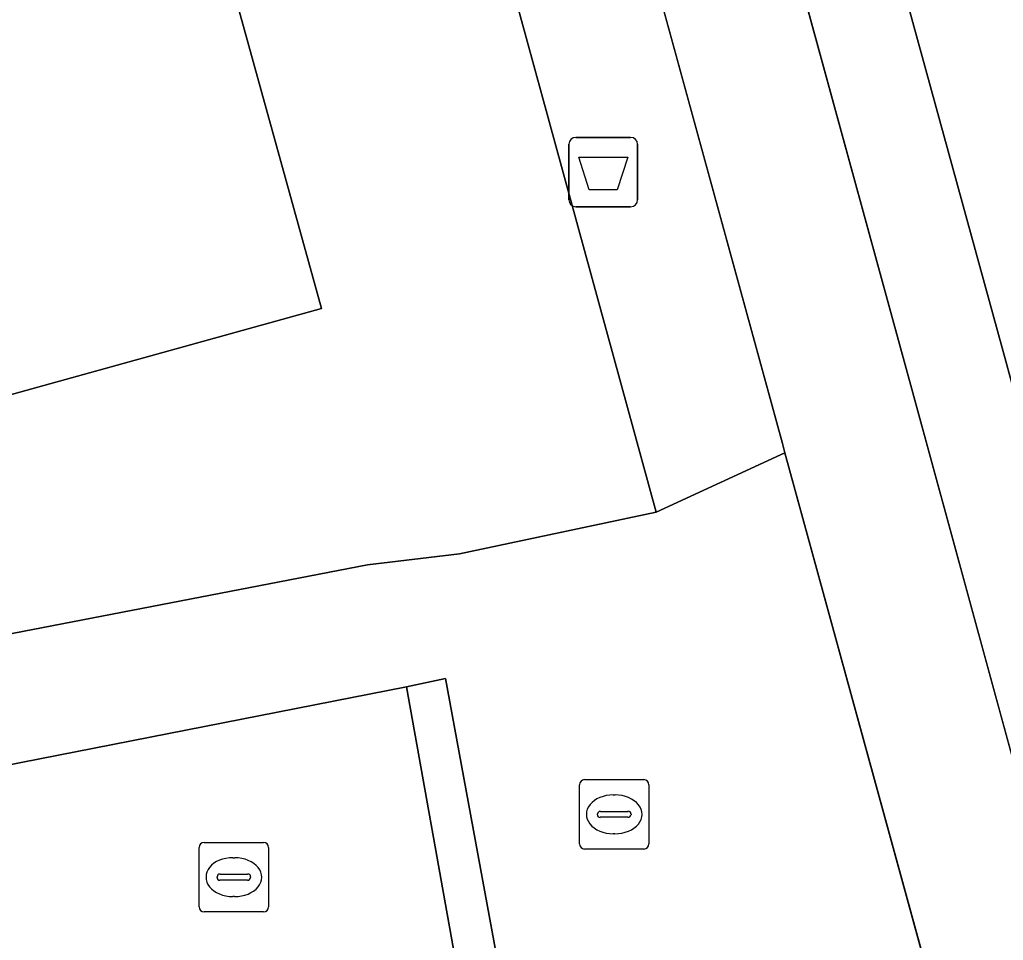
# Model space of a CAD drawing. Extents: x 162250 to 162661, y 380743 to 381606.
# Drawn here: x 162536.12 to 162550.29, y 381146.51 to 381159.77 of the extents above; entities that cross this region are included whole.
import ezdxf

# ---------------------------------------------------------------- set-up
doc = ezdxf.new("R2010")
doc.units = 0
for name, color, linetype in [('IMGEO_Afvalbak', 7, 'Continuous'), ('IMGEO_Berm_open', 7, 'Continuous'), ('IMGEO_Erf', 7, 'Continuous'), ('IMGEO_Fietspad_gesloten', 7, 'Continuous'), ('IMGEO_Kolk', 7, 'Continuous'), ('IMGEO_Pand', 7, 'Continuous'), ('IMGEO_Rijbaan_regionaal_gesloten', 7, 'Continuous'), ('IMGEO_Rioolput', 7, 'Continuous'), ('IMGEO_Voetpad_open', 7, 'Continuous'), ('IMGEO_Woonerf_open', 7, 'Continuous')]:
    doc.layers.add(name, color=color, linetype=linetype)

msp = doc.modelspace()

# ---------------------------------------------------------------- linework, layer by layer
at = {"layer": 'IMGEO_Afvalbak'}
for p, q in [((162544.13, 381158.075), (162544.92, 381158.075)), ((162544.92, 381158.075), (162544.13, 381158.075)), ((162544.03, 381157.175), (162544.03, 381157.975)), ((162544.03, 381157.975), (162544.03, 381157.175)), ((162545.02, 381157.975), (162545.02, 381157.175)), ((162545.02, 381157.175), (162545.02, 381157.975)), ((162544.92, 381157.075), (162544.13, 381157.075)), ((162544.13, 381157.075), (162544.92, 381157.075))]:
    msp.add_line(p, q, dxfattribs=at)
msp.add_lwpolyline([(162544.173, 381157.789), (162544.877, 381157.789), (162544.728, 381157.319), (162544.322, 381157.319), (162544.173, 381157.789)], dxfattribs=at)
for centre, start, end in [((162544.13, 381157.975), 90, 180), ((162544.13, 381157.975), 90, 180), ((162544.92, 381157.975), 0, 90), ((162544.92, 381157.975), 360, 90), ((162544.13, 381157.175), 180, 270), ((162544.13, 381157.175), 180, 270), ((162544.92, 381157.175), 270, 0), ((162544.92, 381157.175), 270, 0)]:
    msp.add_arc(centre, 0.1, start, end, dxfattribs=at)
at = {"layer": 'IMGEO_Berm_open'}
msp.add_lwpolyline([(162553.008, 381145.025), (162552.925, 381145.33), (162550.374, 381154.672), (162550.34, 381154.796), (162542.98, 381181.61), (162542.491, 381181.463), (162541.461, 381185.086), (162541.982, 381185.24), (162537.767, 381200.743), (162536.398, 381200.372), (162539.144, 381190.342), (162540.943, 381183.77), (162548.984, 381154.395), (162551.592, 381144.84), (162551.645, 381144.647), (162554.806, 381133.124), (162560.736, 381111.446), (162562.992, 381103.198), (162573.052, 381066.398), (162577.335, 381050.801)], dxfattribs=at)
at = {"layer": 'IMGEO_Erf'}
msp.add_lwpolyline([(162533.844, 381179.534), (162540.468, 381155.608), (162532.204, 381153.32), (162523.763, 381150.983), (162524.401, 381148.684), (162541.131, 381151.917), (162542.456, 381152.078), (162545.286, 381152.678), (162537.55, 381180.925)], dxfattribs=at)
at = {"layer": 'IMGEO_Fietspad_gesloten'}
for points in [[(162508.721, 381294.058), (162520.721, 381250), (162524.95, 381234.475), (162526.439, 381228.987), (162532.158, 381208.274), (162537.019, 381190.487), (162538.98, 381183.33), (162547.107, 381153.663), (162547.143, 381153.533), (162549.695, 381144.216), (162549.852, 381143.643), (162552.836, 381132.744), (162558.72, 381111.249), (162561.27, 381101.934), (162571.085, 381066.091), (162575.392, 381050.363), (162582.804, 381023.355), (162585.413, 381013.87), (162586.64, 381009.407), (162588.336, 381003.241), (162600.985, 380956.955), (162611.456, 380918.623), (162619.54, 380889.111), (162626.231, 380864.638)], [(162611.747, 380924.889), (162608.338, 380937.386), (162606.977, 380942.372), (162603.154, 380956.316), (162590.219, 381003.716), (162588.433, 381010.254), (162587.309, 381014.367), (162584.526, 381024.553), (162577.335, 381050.801), (162573.052, 381066.398), (162562.992, 381103.198), (162560.736, 381111.446), (162554.806, 381133.124), (162551.645, 381144.647), (162551.592, 381144.84), (162548.984, 381154.395), (162540.943, 381183.77), (162539.144, 381190.342), (162536.398, 381200.372), (162535.609, 381203.223), (162535.353, 381204.147), (162534.863, 381206.056), (162528.007, 381231.163)]]:
    msp.add_lwpolyline(points, dxfattribs=at)
at = {"layer": 'IMGEO_Kolk'}
for p, q in [((162538.703, 381146.992), (162538.703, 381147.844)), ((162538.778, 381147.918), (162539.63, 381147.918)), ((162539.704, 381147.844), (162539.704, 381146.992)), ((162539.191, 381147.698), (162539.216, 381147.698)), ((162538.962, 381147.412), (162538.962, 381147.424)), ((162539.4, 381147.375), (162539.002, 381147.375)), ((162539.005, 381147.461), (162539.403, 381147.461)), ((162539.446, 381147.424), (162539.446, 381147.412)), ((162539.214, 381147.138), (162539.189, 381147.138)), ((162539.63, 381146.918), (162538.778, 381146.918))]:
    msp.add_line(p, q, dxfattribs=at)
for points in [[(162538.703, 381146.992), (162538.703, 381147.844)], [(162538.778, 381147.918), (162539.63, 381147.918)], [(162539.704, 381147.844), (162539.704, 381146.992)], [(162539.63, 381146.918), (162538.778, 381146.918)]]:
    msp.add_lwpolyline(points, dxfattribs=at)
for centre, radius, start, end in [((162538.78, 381147.842), 0.0765, 91.552, 178.448), ((162538.78, 381147.842), 0.0765, 91.552, 178.448), ((162539.628, 381147.842), 0.0765, 1.552, 88.448), ((162539.628, 381147.842), 0.0765, 1.552, 88.448), ((162539.002, 381147.421), 0.0403, 85.8775, 175.7526), ((162538.999, 381147.411), 0.0366, 178.938, 274.7102), ((162539.403, 381147.418), 0.043, 264.8664, 352.4533), ((162539.407, 381147.423), 0.0386, 1.7309, 96.639), ((162538.78, 381146.994), 0.0765, 181.552, 268.448), ((162538.78, 381146.994), 0.0765, 181.552, 268.448), ((162539.628, 381146.994), 0.0765, 271.552, 358.448), ((162539.628, 381146.994), 0.0765, 271.552, 358.448)]:
    msp.add_arc(centre, radius, start, end, dxfattribs=at)
for centre, major_axis, ratio, start_param, end_param in [((162539.19, 381147.418), (-0.387, 0.002), 0.722429, 4.712389, 7.853982), ((162539.215, 381147.418), (-0.39, 0.002), 0.717154, 1.570796, 4.712389)]:
    msp.add_ellipse(centre, major_axis=major_axis, ratio=ratio, start_param=start_param, end_param=end_param, dxfattribs=at)
at = {"layer": 'IMGEO_Pand'}
msp.add_lwpolyline([(162524.487, 381177.17), (162517.179, 381175.147), (162516.879, 381176.23), (162511.537, 381174.751), (162515.452, 381155.029), (162516.426, 381150.124), (162516.634, 381150.165), (162523.606, 381151.549), (162523.763, 381150.983), (162532.204, 381153.32), (162540.468, 381155.608), (162533.844, 381179.534), (162533.786, 381179.745), (162531.203, 381179.03)], close=True, dxfattribs=at)
at = {"layer": 'IMGEO_Rijbaan_regionaal_gesloten'}
msp.add_lwpolyline([(162540.124, 381201.475), (162537.767, 381200.743), (162541.982, 381185.24), (162542.98, 381181.61), (162550.34, 381154.796), (162550.374, 381154.672), (162552.925, 381145.33), (162553.008, 381145.025)], dxfattribs=at)
at = {"layer": 'IMGEO_Rioolput'}
for p, q in [((162544.257, 381148.823), (162545.109, 381148.823)), ((162544.182, 381147.897), (162544.182, 381148.749)), ((162545.183, 381148.749), (162545.183, 381147.897)), ((162544.67, 381148.603), (162544.695, 381148.603)), ((162544.441, 381148.317), (162544.441, 381148.329)), ((162544.879, 381148.28), (162544.481, 381148.28)), ((162544.484, 381148.366), (162544.882, 381148.366)), ((162544.925, 381148.329), (162544.925, 381148.317)), ((162544.693, 381148.043), (162544.668, 381148.043)), ((162545.109, 381147.823), (162544.257, 381147.823))]:
    msp.add_line(p, q, dxfattribs=at)
for points in [[(162544.257, 381148.823), (162545.109, 381148.823)], [(162544.182, 381147.897), (162544.182, 381148.749)], [(162545.183, 381148.749), (162545.183, 381147.897)], [(162545.109, 381147.823), (162544.257, 381147.823)]]:
    msp.add_lwpolyline(points, dxfattribs=at)
for centre, radius, start, end in [((162544.259, 381148.747), 0.0765, 91.552, 178.448), ((162544.259, 381148.747), 0.0765, 91.552, 178.448), ((162545.107, 381148.747), 0.0765, 1.552, 88.448), ((162545.107, 381148.747), 0.0765, 1.552, 88.448), ((162544.886, 381148.328), 0.0386, 1.7309, 96.639), ((162544.481, 381148.326), 0.0403, 85.8775, 175.7526), ((162544.478, 381148.316), 0.0366, 178.938, 274.7102), ((162544.882, 381148.323), 0.043, 264.8664, 352.4533), ((162544.259, 381147.899), 0.0765, 181.552, 268.448), ((162544.259, 381147.899), 0.0765, 181.552, 268.448), ((162545.107, 381147.899), 0.0765, 271.552, 358.448), ((162545.107, 381147.899), 0.0765, 271.552, 358.448)]:
    msp.add_arc(centre, radius, start, end, dxfattribs=at)
for centre, major_axis, ratio, start_param, end_param in [((162544.669, 381148.323), (-0.387, 0.002), 0.722429, 4.712389, 7.853982), ((162544.694, 381148.323), (-0.39, 0.002), 0.717154, 1.570796, 4.712389)]:
    msp.add_ellipse(centre, major_axis=major_axis, ratio=ratio, start_param=start_param, end_param=end_param, dxfattribs=at)
at = {"layer": 'IMGEO_Voetpad_open'}
for points in [[(162529.072, 381211.608), (162530.224, 381207.557), (162532.417, 381199.851), (162537.065, 381182.965), (162537.616, 381180.963), (162537.55, 381180.925), (162545.286, 381152.678), (162547.143, 381153.533), (162547.107, 381153.663), (162538.98, 381183.33), (162537.019, 381190.487), (162532.158, 381208.274)], [(162505.307, 381134.801), (162526.506, 381138.986), (162526.734, 381139.031), (162529.938, 381139.71), (162530.217, 381139.774), (162543.35, 381142.299), (162544.023, 381142.428), (162548.044, 381143.201), (162549.852, 381143.643), (162549.695, 381144.216), (162547.143, 381153.533)], [(162547.143, 381153.533), (162545.286, 381152.678), (162542.456, 381152.078), (162541.131, 381151.917), (162524.401, 381148.684), (162524.521, 381148.253), (162524.683, 381147.301)], [(162525.301, 381146.942), (162541.689, 381150.159), (162542.254, 381150.28), (162543.014, 381146.137), (162542.424, 381146.057), (162542.043, 381145.939)]]:
    msp.add_lwpolyline(points, dxfattribs=at)
at = {"layer": 'IMGEO_Woonerf_open'}
msp.add_lwpolyline([(162542.254, 381150.28), (162541.689, 381150.159), (162542.424, 381146.057), (162543.014, 381146.137)], close=True, dxfattribs=at)
msp.add_lwpolyline([(162542.043, 381145.939), (162542.424, 381146.057), (162541.689, 381150.159), (162525.301, 381146.942)], dxfattribs=at)

doc.saveas('drawing.dxf')
